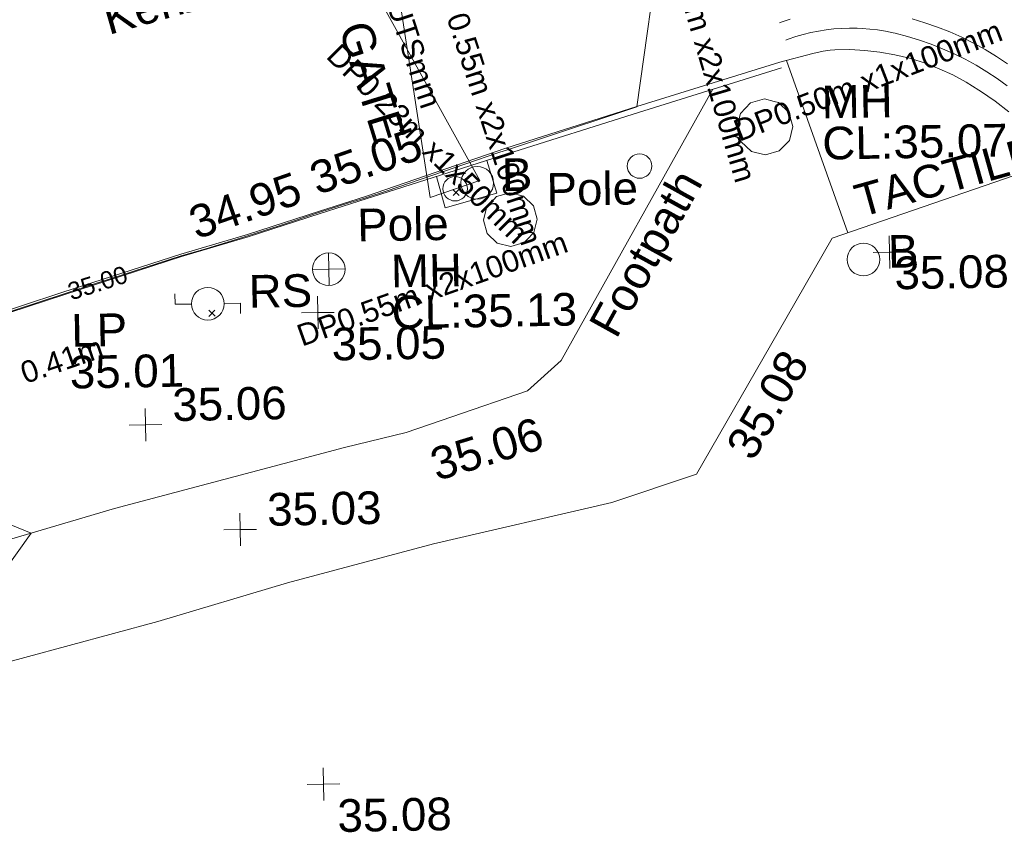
# Model space of a CAD drawing. Header units: millimetres. Extents: x -287732 to 520720, y -88450 to 287754.
# Tile 380 of 383: x 413906 to 425196, y 235349 to 244680. Entities that reach past the tile are written whole.
import ezdxf

# ---------------------------------------------------------------- set-up
doc = ezdxf.new("R2010")
doc.units = ezdxf.units.MM
doc.linetypes.add('IMPORT-UG_ELEC_QLB2 _2_', pattern=[2500, 1500, -300.0000000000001, 0, -50, 150, -300.0000000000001, 0, -200])
doc.linetypes.add('IMPORT-UG_ELEC_STREET LIGHTING_QLB2 _2_', pattern=[2700, 1500, -300.0000000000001, 0, -250, 150, -300.0000000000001, 0, -200])
for name, color, linetype, lineweight, true_color in [('00_TOPO_FOOTPATH', 7, 'Continuous', 9, 0xa50000), ('00_TOPO_FURN_BOLLARD', 7, 'Continuous', 9, 0x666666), ('00_TOPO_FURN_LAMP_POST', 7, 'Continuous', 9, 0x666666), ('00_TOPO_FURN_POLE', 7, 'Continuous', 9, 0x666666), ('00_TOPO_FURN_SIGN', 7, 'Continuous', 9, 0x666666), ('00_TOPO_KERB_BOTTOM', 1, 'Continuous', 9, 0xff0000), ('00_TOPO_KERB_TOP', 7, 'Continuous', 9, 0xa500a5), ('00_TOPO_LEVEL_SPOT', 7, 'Continuous', 9, 0x666666), ('00_TOPO_SERV_MH', 7, 'Continuous', 9, 0x666666), ('00_UAV_CONCRETE', 9, 'Continuous', 9, 0x808080), ('00_UAV_FOOTPATH', 7, 'Continuous', 9, 0xa50000), ('00_UAV_FURN_BOLLARD', 7, 'Continuous', 9, 0xff9f7f), ('00_UAV_FURN_POLE', 7, 'Continuous', 9, 0x666666), ('00_UAV_GATE', 7, 'Continuous', 9, 0xa50000), ('00_UAV_KERB_BOTTOM', 1, 'Continuous', 9, 0xff0000), ('00_UAV_KERB_TOP', 7, 'Continuous', 9, 0xa500a5), ('00_UAV_LEVEL_SPOT', 7, 'Continuous', 9, 0x666666), ('00_UAV_ROAD_MARKING_YELLOW_CONTINUOUS', 40, 'Continuous', 9, 0xffbf00), ('01_DTM_CONTOUR_MJR', 7, 'Continuous', 9, 0x7f3f00), ('01_DTM_CONTOUR_MJR_LABELS', 7, 'Continuous', 9, 0x7f3f00), ('12333-PUM-2D-U-0001-C01 - Rev2_REVIT IMPORT_dwg', 7, 'Continuous', 9, 0x767676), ('PUM-ELECTRIC-MH', 1, 'Continuous', 9, 0xff0000), ('PUM-ELECTRIC-QLB2', 1, 'IMPORT-UG_ELEC_QLB2 _2_', 9, 0xff0000)]:
    doc.layers.add(name, color=color, linetype=linetype, lineweight=lineweight, true_color=true_color)
for name, color, linetype, lineweight in [('00_UAV_ROAD_EDGE', 7, 'Continuous', 9), ('00_UAV_SURFACE', 7, 'Continuous', 9), ('00_UAV_SURVEY_TEXT', 7, 'Continuous', 9), ('GEN-TEXT', 7, 'Continuous', 9)]:
    doc.layers.add(name, color=color, linetype=linetype, lineweight=lineweight)
doc.styles.add('Arial_1', font='arial.ttf', dxfattribs={"height": 250})
doc.styles.add('Swis721 Lt BT_1', font='swissl.ttf', dxfattribs={"height": 200})
doc.styles.add('Swis721 Lt BT_2', font='swissl.ttf', dxfattribs={"height": 375})

# ---------------------------------------------------------------- blocks, each defined once
blk = doc.blocks.new('12333-PUM-2D-U-0001-C01 - Rev2_REVIT IMPORT_dwg_MSL_Lamp_Post_SYM-2077199-Site Location Plan Proposed')
at = {"layer": '00_TOPO_FURN_LAMP_POST', "color": 254, "true_color": 0xcccccc, "flags": 128}
for points in [[(-500.1060478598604, 0), (-1000.212095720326, 0), (-1000.212095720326, 316.7338303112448)], [(500.1060478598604, 0), (1000.21209571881, 0), (1000.21209571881, -316.7338303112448)]]:
    blk.add_lwpolyline(points, dxfattribs=at)
at = {"layer": '00_TOPO_FURN_LAMP_POST', "color": 254, "true_color": 0xcccccc}
blk.add_circle((0, 0), 500.1060478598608, dxfattribs=at)
blk = doc.blocks.new('12333-PUM-2D-U-0001-C01 - Rev2_REVIT IMPORT_dwg_MSL_RoadSign_SYM-2077193-Site Location Plan Proposed')
at = {"layer": '00_TOPO_FURN_SIGN', "color": 254, "true_color": 0xcccccc}
for p, q in [((-0.2287617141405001, -500.0000000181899), (-0.2287617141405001, 499.9999999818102)), ((-500.2287617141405, 0), (499.7712382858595, 0))]:
    blk.add_line(p, q, dxfattribs=at)
blk.add_circle((-0.2287617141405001, 0), 500.0000000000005, dxfattribs=at)
blk = doc.blocks.new('12333-PUM-2D-U-0001-C01 - Rev2_REVIT IMPORT_dwg_MM-2077200-Site Location Plan Proposed')
at = {"layer": '00_TOPO_LEVEL_SPOT', "color": 254, "true_color": 0xcccccc, "flags": 128}
for points in [[(500.0000000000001, 0), (0, 0), (0, 500.0000000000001)], [(0, -500.0000000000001), (0, 0), (-500.0000000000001, 0)]]:
    blk.add_lwpolyline(points, dxfattribs=at)
blk = doc.blocks.new('12333-PUM-2D-U-0001-C01 - Rev2_REVIT IMPORT_dwg_MSL_Bollard_2-2077239-Site Location Plan Proposed')
at = {"layer": '00_TOPO_FURN_BOLLARD', "color": 254, "true_color": 0xcccccc}
blk.add_circle((0, 0), 62.50000000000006, dxfattribs=at)
blk = doc.blocks.new('12333-PUM-2D-U-0001-C01 - Rev2_REVIT IMPORT_dwg_POLE_2-2077241-Site Location Plan Proposed')
at = {"layer": '00_TOPO_FURN_POLE', "color": 254, "true_color": 0xcccccc}
blk.add_circle((0, 0), 375.0000000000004, dxfattribs=at)
blk = doc.blocks.new('12333-PUM-2D-U-0001-C01 - Rev2_REVIT IMPORT_dwg__U88-2077618-Site Location Plan Proposed')
at = {"layer": '00_UAV_GATE', "color": 9, "true_color": 0xe1aaaa, "flags": 128}
blk.add_lwpolyline([(-285.5500524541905, -91.98460492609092), (285.5500524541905, 91.98460492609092), (750.782234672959, -3309.096198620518), (1321.88233958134, -3125.126988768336)], close=True, dxfattribs=at)
blk = doc.blocks.new('12333-PUM-2D-U-0001-C01 - Rev2_REVIT IMPORT_dwg_UAV-2077255-Site Location Plan Proposed')
at = {"layer": '00_UAV_LEVEL_SPOT', "color": 254, "true_color": 0xcccccc, "flags": 128}
for points in [[(500.0000000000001, 0), (0, 0), (0, 500.0000000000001)], [(0, -500.0000000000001), (0, 0), (-500.0000000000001, 0)]]:
    blk.add_lwpolyline(points, dxfattribs=at)
blk = doc.blocks.new('12333-PUM-2D-U-0001-C01 - Rev2_REVIT IMPORT_dwg_MGS62954_T2_Galway_ITM_3d_Rev1-2077680-Site Location Plan Proposed')
at = {"layer": '00_TOPO_FOOTPATH', "color": 254, "true_color": 0xcccccc, "flags": 128}
for points in [[(534297021.4795489, 725778339.8722007), (534297709.2764523, 725778480.8292096), (534299408.6306074, 725779393.0165879), (534300786.2578375, 725780360.7619811), (534302555.8441363, 725781558.5391822), (534303743.480469, 725782327.5348842), (534304553.6840102, 725782758.8485062), (534305448.478016, 725783115.2796993), (534306434.6692665, 725783526.0558968), (534307047.3185874, 725783725.943801), (534307835.0779874, 725783939.4647243), (534309255.269967, 725784240.7836926), (534310719.8268248, 725784520.6359346), (534312607.9868292, 725784948.7293061), (534314685.9958068, 725785556.5431223), (534317077.3572308, 725786170.451579), (534319134.97882, 725786684.730197), (534321061.416306, 725787216.9727131), (534323709.7154531, 725787870.974111), (534324419.4769755, 725788029.389533)], [(534324713.9773019, 725786748.4699049), (534323032.4899903, 725786329.633438), (534321534.8611599, 725785914.3324127), (534318981.00328, 725785270.5769163), (534316517.0236308, 725784614.9884186), (534313934.4676801, 725783975.9041574), (534310717.2964349, 725783197.7001816), (534309286.0157655, 725782850.1073678), (534308079.1636835, 725782486.5123072), (534307231.900962, 725782242.6441728), (534306385.9554071, 725781988.6289465), (534305592.7961867, 725781626.2916082), (534304142.9199177, 725780917.0807146), (534303504.066424, 725780489.3064806), (534301830.5255247, 725779349.408021), (534300252.3798042, 725778312.1452705), (534299245.5591296, 725777660.4133352), (534298241.7318382, 725777187.776227), (534297044.4853117, 725776723.7435865)]]:
    blk.add_lwpolyline(points, dxfattribs=at)
at = {"layer": '00_TOPO_KERB_BOTTOM', "color": 254, "true_color": 0xcccccc, "flags": 128}
blk.add_lwpolyline([(534324001.1872566, 725790743.6140188), (534323473.1316163, 725790586.8438064), (534322642.8919194, 725790332.026543), (534321874.7891905, 725790121.4497516), (534320514.6267564, 725789706.6061233), (534319044.2357788, 725789253.4918454), (534318036.6681107, 725788945.8353963), (534317047.5394915, 725788678.2166299), (534316584.0101639, 725788558.7637826), (534316499.4439005, 725788559.6120365), (534316189.9012859, 725788497.8727711), (534315254.1016131, 725788320.6518329), (534313975.4119068, 725788104.6447304), (534312673.768061, 725787893.1782556), (534312160.3603266, 725787800.2118005), (534311591.9357589, 725787669.1821203), (534311072.2955362, 725787522.0211682), (534310326.5775822, 725787292.3039409), (534309498.4901991, 725787033.8239722), (534307795.8067589, 725786519.4460952)], dxfattribs=at)
at = {"layer": '00_TOPO_KERB_TOP', "color": 254, "true_color": 0xcccccc, "flags": 128}
blk.add_lwpolyline([(534324008.4697162, 725790716.4497105), (534323480.5804521, 725790559.7288924), (534322649.9616884, 725790304.7952858), (534321881.8269362, 725790094.209715), (534320522.2301946, 725789679.5386205), (534319051.8449902, 725789226.4261215), (534318043.6513397, 725788918.5785316), (534317053.7188812, 725788650.7422781), (534316585.1515419, 725788529.9911208), (534316499.5266603, 725788530.8499933), (534316193.6459922, 725788469.8411148), (534315257.2991077, 725788292.5165465), (534313978.1237238, 725788076.4273989), (534312676.6993855, 725787864.9965854), (534312164.5077677, 725787772.2503413), (534311597.8636873, 725787641.6310881), (534311079.5354294, 725787494.8416815), (534310334.2968209, 725787265.2721157), (534309506.1114101, 725787006.7615488), (534307803.6353219, 725786492.4463122)], dxfattribs=at)
at = {"layer": '00_UAV_CONCRETE', "color": 254, "true_color": 0xcccccc, "flags": 128}
blk.add_lwpolyline([(534325399.5082092, 725791132.831464), (534325508.456, 725790755.3020002), (534324914.456, 725790600.3020002), (534324820.5067089, 725790959.5180286)], dxfattribs=at)
at = {"layer": '00_UAV_FOOTPATH', "color": 254, "true_color": 0xcccccc, "flags": 128}
for points in [[(534328006.509992, 725791904.5099454), (534326212.456, 725788824.3020003), (534325820.456, 725788484.302), (534324948.9317281, 725788201.3090005), (534324419.4769755, 725788029.389533)], [(534324713.977302, 725786748.4699049), (534326766.456, 725787187.3020003), (534327742.456, 725787495.302), (534328706.1655147, 725789106.4944514), (534329345.456, 725790175.3020002), (534331913.5902302, 725791007.3333732)]]:
    blk.add_lwpolyline(points, dxfattribs=at)
at = {"layer": '00_UAV_KERB_BOTTOM', "color": 254, "true_color": 0xcccccc}
blk.add_line((534329279.1709131, 725792319.7193093), (534329358.1221166, 725792330.9528495), dxfattribs=at)
at = {"layer": '00_UAV_KERB_BOTTOM', "color": 254, "true_color": 0xcccccc, "flags": 128}
blk.add_lwpolyline([(534324001.1872566, 725790743.6140188), (534325619.3065, 725791271.694), (534327130.3064999, 725791721.6940001), (534328778.3065, 725792202.6940002)], dxfattribs=at)
at = {"layer": '00_UAV_KERB_TOP', "color": 254, "true_color": 0xcccccc, "flags": 128}
blk.add_lwpolyline([(534324008.4697162, 725790716.4497105), (534325640.1587276, 725791204.8657644), (534327150.102856, 725791654.551309), (534328797.9190256, 725792135.4976547)], dxfattribs=at)
at = {"layer": '00_UAV_ROAD_EDGE', "color": 254, "true_color": 0xcccccc, "flags": 128}
blk.add_lwpolyline([(534328778.3065, 725792202.6940002), (534329158.3065, 725792294.6940001), (534329279.1709131, 725792319.7193093), (534329358.1221166, 725792330.9528495), (534329413.1931102, 725792332.9734796), (534329585.7972858, 725792332.1502022), (534329758.0091724, 725792320.4906433), (534329929.1491286, 725792298.0408182), (534330098.5417428, 725792264.8893259), (534330265.5185, 725792221.167), (534330282.1064476, 725792216.2049489), (534330445.6640646, 725792161.0525675), (534330605.4358912, 725792095.7391491), (534330760.7913812, 725792020.5224556), (534330911.1174173, 725791935.6993332), (534331055.8207314, 725791841.6045401), (534331076.1777843, 725791828.1005949), (534331238.7470492, 725791711.8049288), (534331393.6932552, 725791585.530937)], dxfattribs=at)
at = {"layer": '00_UAV_ROAD_MARKING_YELLOW_CONTINUOUS', "color": 254, "true_color": 0xcccccc, "flags": 128}
for points in [[(534328783.7796369, 725792651.3943529), (534328815.0724277, 725792662.2954544), (534328908.5269111, 725792691.9421313)], [(534330307.0538425, 725792671.2164973), (534330451.2123373, 725792624.9914176), (534330593.308675, 725792572.7701541), (534330733.0935707, 725792514.6443206), (534330870.3217937, 725792450.7158895), (534331004.7525997, 725792381.0970126), (534331136.150151, 725792305.9098257), (534331264.2839316, 725792225.2862321), (534331388.9291515, 725792139.3676735)], [(534331381.19073, 725791884.6610992), (534331267.2183022, 725791970.4790275), (534331149.7521659, 725792051.4490088), (534331028.9983963, 725792127.4289943), (534330905.1688368, 725792198.2856898), (534330778.4807265, 725792263.894788), (534330649.1563193, 725792324.1411883), (534330517.4224941, 725792378.9191983), (534330383.5103569, 725792428.1327186), (534330247.6548352, 725792471.695412), (534330108.3971363, 725792509.9976426), (534330084.7684721, 725792515.8659433), (534329995.5508408, 725792536.0130384), (534329907.6724854, 725792552.0229757), (534329819.2007876, 725792564.3389057), (534329729.5003985, 725792573.0156938), (534329674.4066279, 725792576.4454223), (534329584.3226672, 725792578.9606711), (534329495.0065684, 725792577.7124875), (534329405.8210835, 725792572.7252284), (534329316.9226744, 725792564.007644), (534329228.4672989, 725792551.5750269), (534329140.6101374, 725792535.4491888), (534329053.5053215, 725792515.6584197), (534328967.305663, 725792492.2374398), (534328880.7865735, 725792464.7908859), (534328852.2477739, 725792454.8491601)]]:
    blk.add_lwpolyline(points, dxfattribs=at)
at = {"layer": '00_UAV_SURFACE', "color": 254, "true_color": 0xcccccc}
blk.add_line((534328856.9115573, 725792221.7246982), (534329524.0379341, 725790233.1594789), dxfattribs=at)
at = {"layer": '01_DTM_CONTOUR_MJR', "color": 254, "true_color": 0xcccccc, "flags": 128}
for points in [[(534319753.4546627, 725786479.9749626), (534320100, 725786950.0000002), (534319108.1146803, 725787377.5945663)], [(534319131.1111112, 725789256.6666669), (534320518.0827609, 725789685.7517178), (534320913.76261, 725789808.5431762), (534320926.954343, 725789812.6369711), (534321876.8500991, 725790099.4497027), (534322148.1111112, 725790174.6666667), (534322644.0622711, 725790317.8131871), (534323008.5434657, 725790426.8019574), (534323475.6474104, 725790573.0577692), (534323797.7777778, 725790670), (534324004.4315246, 725790731.136951), (534324250.7554859, 725790807.2758623), (534325283.041289, 725791139.4284996), (534325550.7407408, 725791225.9259261), (534325626.4782611, 725791247.3260871), (534325974.5766909, 725791358.0647991), (534327130.0000001, 725791720.0000001), (534327445.8748918, 725793695.5184522)]]:
    blk.add_lwpolyline(points, dxfattribs=at)
blk.add_blockref('12333-PUM-2D-U-0001-C01 - Rev2_REVIT IMPORT_dwg__U88-2077618-Site Location Plan Proposed', (534323993.558813, 725794030.6183048))
for name, p, xscale, yscale, zscale in [('12333-PUM-2D-U-0001-C01 - Rev2_REVIT IMPORT_dwg_POLE_2-2077241-Site Location Plan Proposed', (534327150.456, 725791039.302), 0.375, 0.375, 0.375), ('12333-PUM-2D-U-0001-C01 - Rev2_REVIT IMPORT_dwg_MSL_Bollard_2-2077239-Site Location Plan Proposed', (534325286.5355001, 725790878.903), 3, 3, 3), ('12333-PUM-2D-U-0001-C01 - Rev2_REVIT IMPORT_dwg_POLE_2-2077241-Site Location Plan Proposed', (534325031.456, 725790816.3020002), 0.375, 0.375, 0.375), ('12333-PUM-2D-U-0001-C01 - Rev2_REVIT IMPORT_dwg_MSL_RoadSign_SYM-2077193-Site Location Plan Proposed', (534323566.5966495, 725789917.7960252), 0.375, 0.375, 0.375), ('12333-PUM-2D-U-0001-C01 - Rev2_REVIT IMPORT_dwg_MSL_Bollard_2-2077239-Site Location Plan Proposed', (534329698.456, 725789922.3020002), 3, 3, 3), ('12333-PUM-2D-U-0001-C01 - Rev2_REVIT IMPORT_dwg_UAV-2077255-Site Location Plan Proposed', (534330000, 725790000), 0.375, 0.375, 0.375), ('12333-PUM-2D-U-0001-C01 - Rev2_REVIT IMPORT_dwg_MSL_Lamp_Post_SYM-2077199-Site Location Plan Proposed', (534322172.5632882, 725789546.6409614), 0.375, 0.375, 0.375), ('12333-PUM-2D-U-0001-C01 - Rev2_REVIT IMPORT_dwg_MM-2077200-Site Location Plan Proposed', (534323431.8477362, 725789422.8101524), 0.375, 0.375, 0.375), ('12333-PUM-2D-U-0001-C01 - Rev2_REVIT IMPORT_dwg_MM-2077200-Site Location Plan Proposed', (534321433.6002128, 725788169.9720223), 0.375, 0.375, 0.375), ('12333-PUM-2D-U-0001-C01 - Rev2_REVIT IMPORT_dwg_MM-2077200-Site Location Plan Proposed', (534322500, 725786950.0000001), 0.375, 0.375, 0.375), ('12333-PUM-2D-U-0001-C01 - Rev2_REVIT IMPORT_dwg_MM-2077200-Site Location Plan Proposed', (534323403.8060864, 725784015.0836449), 0.375, 0.375, 0.375)]:
    blk.add_blockref(name, p, dxfattribs=dict(xscale=xscale, yscale=yscale, zscale=zscale))
at = {"layer": '00_TOPO_FURN_LAMP_POST', "char_height": 375, "attachment_point": 1, "line_spacing_factor": 1.005061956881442, "style": 'Swis721 Lt BT_2'}
for s, insert, width in [('LP', (534320601.9503644, 725789454.9725575), 707.5855621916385), ('35.01', (534320577.1791723, 725788976.5171779), 1495.902363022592)]:
    blk.add_mtext(s, dxfattribs=dict(at, insert=insert, width=width))
at = {"layer": '00_TOPO_FURN_SIGN', "insert": (534322644.0817012, 725789866.9089596), "char_height": 375, "width": 783.5679044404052, "attachment_point": 1, "line_spacing_factor": 1.005061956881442, "style": 'Swis721 Lt BT_2'}
blk.add_mtext('RS', dxfattribs=at)
at = {"layer": '00_TOPO_KERB_BOTTOM', "color": 251, "true_color": 0x666666, "insert": (534321937.9428874, 725790640.667846), "char_height": 375, "width": 1495.902363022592, "attachment_point": 1, "rotation": 18.18575774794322, "line_spacing_factor": 1.005061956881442, "style": 'Swis721 Lt BT_2'}
blk.add_mtext('34.95', dxfattribs=at)
at = {"layer": '00_TOPO_KERB_TOP', "color": 251, "true_color": 0x666666, "insert": (534323332.641745, 725791125.706547), "char_height": 375, "width": 1495.902363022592, "attachment_point": 1, "rotation": 18.18575774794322, "line_spacing_factor": 1.005061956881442, "style": 'Swis721 Lt BT_2'}
blk.add_mtext('35.05', dxfattribs=at)
at = {"layer": '00_TOPO_LEVEL_SPOT', "char_height": 375, "width": 1495.902363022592, "attachment_point": 1, "line_spacing_factor": 1.005061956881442, "style": 'Swis721 Lt BT_2'}
for s, insert in [('35.05', (534323584.6269378, 725789245.8039224)), ('35.06', (534321745.9798623, 725788583.0655197)), ('35.03', (534322812.3798624, 725787363.0655197)), ('35.08', (534323556.6269377, 725783838.1039226))]:
    blk.add_mtext(s, dxfattribs=dict(at, insert=insert))
at = {"layer": '00_TOPO_SERV_MH', "char_height": 375, "attachment_point": 1, "line_spacing_factor": 1.005061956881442, "style": 'Swis721 Lt BT_2'}
for s, insert, width in [('MH', (534329250.4584808, 725791923.8884469), 949.779278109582), ('CL:35.07', (534329250.4584808, 725791450.7952318), 2440.932744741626), ('MH', (534324278.9918796, 725790071.6835519), 949.779278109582), ('CL:35.13', (534324278.9918796, 725789598.5903367), 2440.932744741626)]:
    blk.add_mtext(s, dxfattribs=dict(at, insert=insert, width=width))
at = {"layer": '00_UAV_FOOTPATH', "color": 251, "true_color": 0x666666, "char_height": 375, "attachment_point": 1, "line_spacing_factor": 1.005061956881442, "style": 'Swis721 Lt BT_2'}
for s, insert, width, rotation in [('Footpath', (534326524.0391733, 725789238.184377), 2436.183848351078, 60.044473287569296), ('35.08', (534328071.7334428, 725787812.2838587), 1495.902363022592, 59.114907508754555), ('35.06', (534324659.9022732, 725787827.2007533), 1495.902363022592, 15.974759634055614)]:
    blk.add_mtext(s, dxfattribs=dict(at, insert=insert, width=width, rotation=rotation))
at = {"layer": '00_UAV_FURN_BOLLARD', "color": 251, "true_color": 0x666666, "char_height": 375, "width": 398.9072968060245, "attachment_point": 1, "line_spacing_factor": 1.005061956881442, "style": 'Swis721 Lt BT_2'}
for insert in [(534325569.2938198, 725791153.1003501), (534329981.2143198, 725790196.4993502)]:
    blk.add_mtext('B', dxfattribs=dict(at, insert=insert))
at = {"layer": '00_UAV_FURN_POLE', "char_height": 375, "width": 1191.972994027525, "attachment_point": 1, "line_spacing_factor": 1.005061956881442, "style": 'Swis721 Lt BT_2'}
for insert in [(534326079.4811611, 725790975.1957366), (534323901.8285523, 725790605.6419268)]:
    blk.add_mtext('Pole', dxfattribs=dict(at, insert=insert))
at = {"layer": '00_UAV_GATE', "color": 251, "true_color": 0x666666, "insert": (534324086.4204748, 725792789.8487389), "char_height": 375, "width": 1567.13580888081, "attachment_point": 1, "rotation": 286.2089333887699, "line_spacing_factor": 1.005061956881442, "style": 'Swis721 Lt BT_2'}
blk.add_mtext('GATE', dxfattribs=at)
at = {"layer": '00_UAV_KERB_BOTTOM', "color": 251, "true_color": 0x666666, "insert": (534320994.6296893, 725793009.5991371), "char_height": 375, "width": 3414.456504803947, "attachment_point": 1, "rotation": 14.82329032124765, "line_spacing_factor": 1.005061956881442, "style": 'Swis721 Lt BT_2'}
blk.add_mtext('Kerb Bottom', dxfattribs=at)
at = {"layer": '00_UAV_LEVEL_SPOT', "insert": (534330051.8765643, 725789949.1441547), "char_height": 375, "width": 1495.902363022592, "attachment_point": 1, "line_spacing_factor": 1.005061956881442, "style": 'Swis721 Lt BT_2'}
blk.add_mtext('35.08', dxfattribs=at)
at = {"layer": '00_UAV_SURVEY_TEXT', "color": 251, "true_color": 0x666666, "insert": (534329578.3366738, 725790768.1150159), "char_height": 375, "width": 2341.205920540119, "attachment_point": 1, "rotation": 14.6598668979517, "line_spacing_factor": 1.005061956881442, "style": 'Swis721 Lt BT_2'}
blk.add_mtext('TACTILE', dxfattribs=at)
at = {"layer": '01_DTM_CONTOUR_MJR_LABELS', "color": 251, "true_color": 0x666666, "insert": (534320884.9935977, 725789903.7868692), "char_height": 200, "width": 797.8007824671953, "attachment_point": 2, "rotation": 16.80730245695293, "line_spacing_factor": 1.005061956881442, "style": 'Swis721 Lt BT_1'}
blk.add_mtext('35.00', dxfattribs=at)
blk = doc.blocks.new('12333-PUM-2D-U-0001-C01 - Rev2_REVIT IMPORT_dwg-1620468-Site Location Plan Proposed')
at = {"layer": 'GEN-TEXT', "color": 253, "true_color": 0xaaaaaa}
for p, q in [((683926.9948138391, 174883.2884823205), (683997.7054919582, 174953.9991604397)), ((683997.7054919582, 174883.2884823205), (683926.9948138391, 174953.9991604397)), ((681103.414874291, 173546.6635564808), (681174.1255524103, 173617.3742346)), ((681174.1255524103, 173546.6635564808), (681103.414874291, 173617.3742346))]:
    blk.add_line(p, q, dxfattribs=at)
at = {"layer": 'PUM-ELECTRIC-MH', "color": 21, "true_color": 0xffaaaa, "flags": 128}
for points in [[(687836.8493741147, 175608.1438212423), (687793.8436330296, 175768.6434318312), (687676.3497635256, 175886.1373013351), (687628.9879252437, 175898.8278676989), (687515.8501529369, 175929.1430424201), (687355.3505423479, 175886.1373013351), (687237.856672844, 175768.6434318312), (687194.8509317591, 175608.1438212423), (687237.856672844, 175447.6442106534), (687355.3505423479, 175330.1503411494), (687402.7123805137, 175317.4597749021), (687515.8501529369, 175287.1446000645), (687676.3497635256, 175330.1503411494), (687793.8436330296, 175447.6442106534)], [(684886.9029080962, 174597.1438213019), (684845.6316646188, 174751.1701988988), (684732.8765304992, 174863.9253330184), (684578.8501529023, 174905.1965764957), (684424.8237753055, 174863.9253330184), (684392.4462082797, 174831.5477659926), (684312.0686411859, 174751.1701988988), (684270.7973977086, 174597.1438213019), (684312.0686411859, 174443.117443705), (684424.8237753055, 174330.3623095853), (684578.8501529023, 174289.0910661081), (684732.8765304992, 174330.3623095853), (684765.2540976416, 174362.7398767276), (684845.6316646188, 174443.117443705)]]:
    blk.add_lwpolyline(points, close=True, dxfattribs=at)
blk.add_blockref('12333-PUM-2D-U-0001-C01 - Rev2_REVIT IMPORT_dwg_MGS62954_T2_Galway_ITM_3d_Rev1-2077680-Site Location Plan Proposed', (-533641079.6498471, -725615854.3561786))
at = {"layer": 'PUM-ELECTRIC-QLB2', "char_height": 250, "attachment_point": 2, "line_spacing_factor": 0.9417779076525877, "style": 'Arial_1'}
for s, insert, width, rotation in [('DPUTM x2xUTSmm', (683353.0989067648, 177451.2628648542), 3767.787112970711, 287.1838433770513), ('DP0.50m x2x100mm', (686977.879480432, 176594.1450228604), 3893.2779916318, 285.412570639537), ('DP0.55m x2x100mm', (684462.5138425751, 175909.4408015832), 3893.2779916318, 287.1838433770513), ('DP0.50m x1x100mm', (688663.092009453, 176236.2677465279), 3893.2779916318, 20.08899619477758), ('DP0.23m x1x50mm', (683735.9683788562, 175570.5954472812), 3660.660753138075, 314.261421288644), ('DP0.55m x2x100mm', (683629.4095088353, 173938.0141845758), 3893.2779916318, 18.619458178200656), ('0.41m', (679368.5943607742, 173195.7754789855), 1160.025439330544, 18.076810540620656)]:
    blk.add_mtext(s, dxfattribs=dict(at, insert=insert, width=width, rotation=rotation))

msp = doc.modelspace()

# ---------------------------------------------------------------- block references
at = {"layer": '12333-PUM-2D-U-0001-C01 - Rev2_REVIT IMPORT_dwg', "color": 254, "linetype": 'IMPORT-UG_ELEC_STREET LIGHTING_QLB2 _2_', "true_color": 0xffd4d4, "rotation": 0.9999999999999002}
msp.add_blockref('12333-PUM-2D-U-0001-C01 - Rev2_REVIT IMPORT_dwg-1620468-Site Location Plan Proposed', (-261895.0770586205, 55869.5817132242), dxfattribs=at)

doc.saveas('drawing.dxf')
